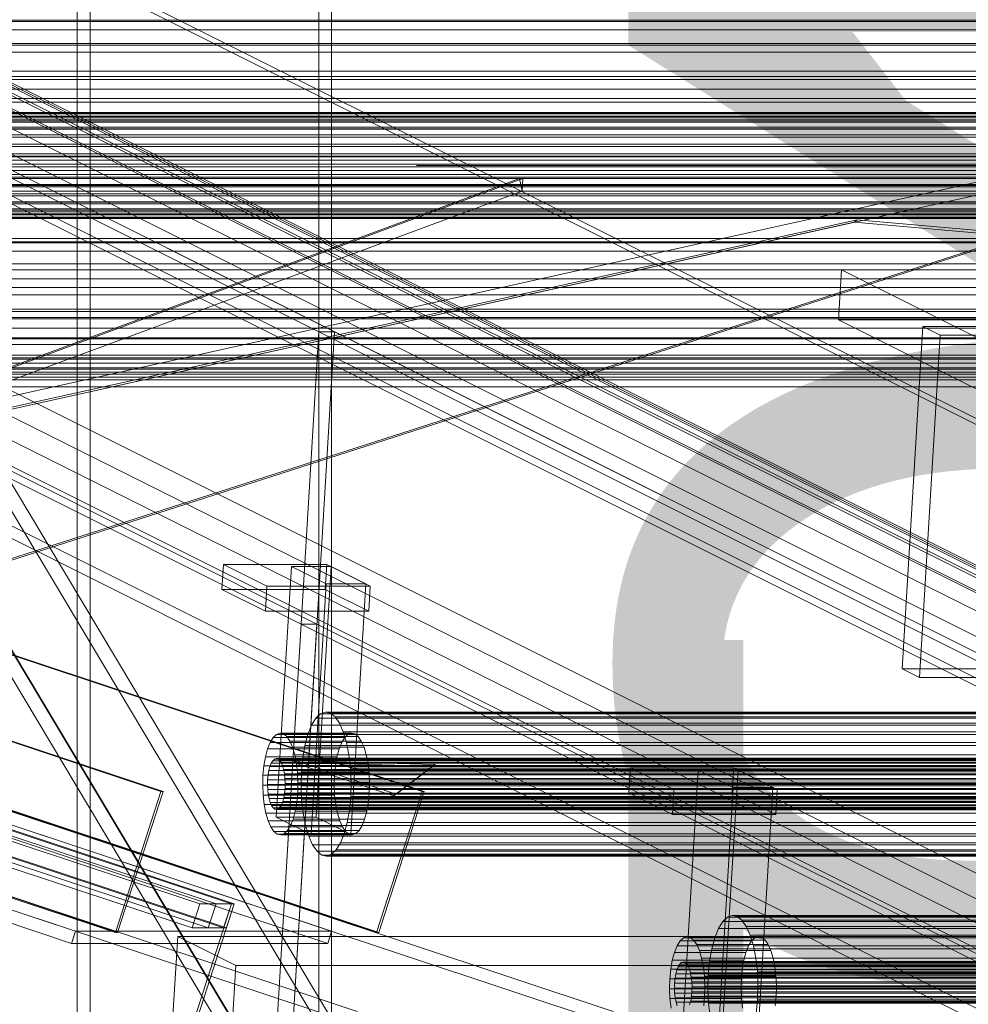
# Model space of a CAD drawing. Header units: millimetres. Extents: x -4395 to 65662, y -65530 to 6847.
# Tile 889 of 1034: x 26456 to 26680, y 343 to 575. Entities that reach past the tile are written whole.
import ezdxf

# ---------------------------------------------------------------- set-up
doc = ezdxf.new("R2010")
doc.units = ezdxf.units.MM
for name, color, linetype, lineweight in [('COTAS_P', 1, 'Continuous', 0), ('lateral_C05', 7, 'Continuous', 0), ('lateral_C06', 7, 'Continuous', 0), ('lateral_C07', 7, 'Continuous', 0), ('lateral_fines-r33-C07-receiver', 7, 'Continuous', 0)]:
    doc.layers.add(name, color=color, linetype=linetype, lineweight=lineweight)
doc.dimstyles.new('R19_100', dxfattribs={"dimtxt": 250, "dimasz": 150, "dimexe": 150, "dimexo": 80, "dimgap": 100, "dimtad": 1, "dimtih": 1, "dimtoh": 1, "dimdsep": 46, "dimcen": 0.09, "dimadec": 0, "dimazin": 0, "dimtfac": 1, "dimtdec": 4, "dimtofl": 0, "dimtmove": 0, "dimatfit": 3, "dimfxl": 1, "dimtolj": 1, "dimtzin": 0, "dimarcsym": 0})

# ---------------------------------------------------------------- blocks, each defined once
blk = doc.blocks.new('DIM_R33_17')
at = {"layer": 'COTAS_P'}
for p, q in [((26550.07, 541), (26950.07, 541)), ((26950.07, 541), (26905.07, 391)), ((26950.07, 0), (26950.07, 541)), ((26950.07, 541), (26995.07, 391)), ((26950.07, 0), (26905.07, 150)), ((26950.07, 0), (26995.07, 150)), ((26550.07, 0), (26950.07, 0))]:
    blk.add_line(p, q, dxfattribs=at)
blk.add_text('541 P', height=250, rotation=90, dxfattribs=at).set_placement((26850.07, 270.5))
blk = doc.blocks.new('DIM_R33_18')
at = {"layer": 'COTAS_P'}
for p, q in [((26550.07, 291), (26950.07, 291)), ((26950.07, 291), (26905.07, 141)), ((26950.07, 0), (26950.07, 291)), ((26950.07, 291), (26995.07, 141)), ((26950.07, 0), (26905.07, 150)), ((26950.07, 0), (26995.07, 150)), ((26550.07, 0), (26950.07, 0))]:
    blk.add_line(p, q, dxfattribs=at)
blk.add_text('291 P', height=250, rotation=90, dxfattribs=at).set_placement((26850.07, 145.5))

msp = doc.modelspace()

# ---------------------------------------------------------------- linework, layer by layer
at = {"layer": 'lateral_C05'}
for p, q in [((26470.067, 1148), (26470.067, 12)), ((26473.067, 12), (26473.067, 1148)), ((26527.067, 1148), (26527.067, 12)), ((26530.067, 12), (26530.067, 1148))]:
    msp.add_line(p, q, dxfattribs=at)
at = {"layer": 'lateral_C06'}
for p, q in [((26865.97, 387.968), (26407.034, 617.437)), ((26409.847, 617.437), (26868.784, 387.968)), ((26889.111, 343.218), (26389.111, 593.218)), ((26388.933, 590.263), (26888.933, 340.263)), ((26404.954, 582.953), (26863.891, 353.484)), ((26866.704, 353.484), (26407.767, 582.953)), ((26864.979, 352.239), (26412.886, 578.286)), ((26371.83, 574.962), (26700.042, 574.962)), ((26740.92, 575.33), (26412.708, 575.33)), ((26412.708, 575.33), (26864.801, 349.284)), ((26700.842, 573.04), (26372.63, 573.04)), ((26370.411, 569.361), (26698.623, 569.361)), ((26390.783, 569.785), (26737.75, 569.785)), ((26825.465, 354.417), (26393.903, 570.197)), ((26434.227, 570.197), (26865.788, 354.417)), ((26361.914, 567.756), (26708.881, 567.756)), ((26699.503, 567.756), (26371.291, 567.756)), ((26369.258, 563.274), (26697.47, 563.274)), ((26393.547, 564.286), (26825.108, 348.505)), ((26865.432, 348.505), (26433.87, 564.286)), ((26698.416, 562.013), (26370.204, 562.013)), ((26392.461, 561.256), (26739.428, 561.256)), ((26360.383, 559.001), (26707.35, 559.001)), ((26821.714, 354.417), (26411.767, 559.39)), ((26435.21, 559.39), (26845.158, 354.417)), ((26368.391, 556.806), (26696.604, 556.806)), ((26697.598, 555.912), (26369.386, 555.912)), ((26324.057, 553.197), (26774.177, 553.197)), ((26324.902, 553.496), (26775.021, 553.496)), ((26325.751, 553.316), (26775.87, 553.316)), ((26411.41, 553.479), (26821.357, 348.505)), ((26527.03, 501.759), (26424.372, 553.088)), ((26428.123, 553.088), (26530.781, 501.759)), ((26844.801, 348.505), (26434.854, 553.479)), ((26322.508, 551.221), (26772.628, 551.221)), ((26323.249, 552.428), (26773.368, 552.428)), ((26326.571, 552.662), (26776.69, 552.662)), ((26327.331, 551.56), (26777.45, 551.56)), ((26393.528, 551.948), (26740.495, 551.948)), ((26321.864, 549.62), (26771.983, 549.62)), ((26328.002, 550.052), (26778.121, 550.052)), ((26706.441, 549.555), (26359.474, 549.555)), ((26367.825, 550.068), (26696.037, 550.068)), ((26697.064, 549.555), (26368.852, 549.555)), ((26321.34, 547.689), (26771.46, 547.689)), ((26328.558, 548.196), (26778.677, 548.196)), ((26328.977, 546.064), (26779.096, 546.064)), ((26320.957, 545.5), (26771.077, 545.5)), ((26329.244, 543.737), (26779.363, 543.737)), ((26770.85, 543.139), (26320.73, 543.139)), ((26367.569, 543.175), (26695.781, 543.175)), ((26696.822, 543.052), (26368.61, 543.052)), ((26393.945, 542.22), (26740.912, 542.22)), ((26320.668, 540.695), (26770.787, 540.695)), ((26876.262, 265.23), (26328.355, 539.183)), ((26329.348, 541.305), (26779.467, 541.305)), ((26351.799, 539.183), (26899.706, 265.23)), ((26359.223, 539.78), (26706.19, 539.78)), ((26320.772, 538.263), (26770.891, 538.263)), ((26329.285, 538.861), (26779.405, 538.861)), ((26321.039, 535.936), (26771.158, 535.936)), ((26329.058, 536.5), (26779.178, 536.5)), ((26367.628, 536.244), (26695.84, 536.244)), ((26696.878, 536.513), (26368.666, 536.513)), ((26321.458, 533.804), (26771.577, 533.804)), ((26327.998, 533.272), (26875.905, 259.318)), ((26328.152, 532.38), (26778.271, 532.38)), ((26328.675, 534.311), (26778.795, 534.311)), ((26899.349, 259.318), (26351.442, 533.272)), ((26393.694, 532.445), (26740.661, 532.445)), ((26322.014, 531.948), (26772.133, 531.948)), ((26322.685, 530.44), (26772.804, 530.44)), ((26327.507, 530.779), (26777.627, 530.779)), ((26359.64, 530.052), (26706.607, 530.052)), ((26697.229, 530.052), (26369.017, 530.052)), ((26323.445, 529.338), (26773.564, 529.338)), ((26324.265, 528.684), (26774.384, 528.684)), ((26325.114, 528.504), (26775.233, 528.504)), ((26325.958, 528.803), (26776.078, 528.803)), ((26326.767, 529.572), (26776.886, 529.572)), ((26368.001, 529.395), (26696.213, 529.395)), ((26697.871, 523.777), (26369.658, 523.777)), ((26392.785, 522.999), (26739.752, 522.999)), ((26360.707, 520.744), (26707.674, 520.744)), ((26368.68, 522.744), (26696.892, 522.744)), ((26369.656, 516.406), (26697.868, 516.406)), ((26698.791, 517.798), (26370.579, 517.798)), ((26649.686, 504.541), (26650.399, 516.364)), ((26959.856, 516.364), (26650.399, 516.364)), ((26650.399, 516.364), (26780.432, 451.347)), ((26391.254, 514.244), (26738.221, 514.244)), ((26362.385, 512.215), (26709.352, 512.215)), ((26699.974, 512.215), (26371.762, 512.215)), ((26370.91, 510.488), (26699.122, 510.488)), ((26701.401, 507.125), (26373.189, 507.125)), ((26364.608, 504.792), (26711.575, 504.792)), ((26372.422, 505.093), (26700.634, 505.093)), ((26389.159, 506.518), (26736.126, 506.518)), ((26779.719, 439.524), (26649.686, 504.541)), ((26649.686, 504.541), (26959.143, 504.541)), ((26703.046, 502.615), (26374.833, 502.615)), ((26664.715, 422.227), (26669.588, 503.018)), ((26716.475, 503.018), (26669.588, 503.018)), ((26669.588, 503.018), (26673.694, 500.965)), ((26374.166, 500.312), (26702.378, 500.312)), ((26386.581, 500.117), (26733.548, 500.117)), ((26515.917, 317.516), (26527.03, 501.759)), ((26519.668, 317.516), (26530.781, 501.759)), ((26821.714, 354.417), (26527.03, 501.759)), ((26527.03, 501.759), (26530.781, 501.759)), ((26530.781, 501.759), (26825.465, 354.417)), ((26668.822, 420.174), (26673.694, 500.965)), ((26673.694, 500.965), (26720.582, 500.965)), ((26367.291, 498.761), (26714.258, 498.761)), ((26704.881, 498.761), (26376.669, 498.761)), ((26376.111, 496.227), (26704.323, 496.227)), ((26706.875, 495.63), (26378.663, 495.63)), ((26383.619, 495.287), (26730.586, 495.287)), ((26370.332, 494.353), (26717.299, 494.353)), ((26378.225, 492.908), (26706.437, 492.908)), ((26708.994, 493.275), (26380.782, 493.275)), ((26373.613, 491.737), (26720.58, 491.737)), ((26377.008, 491.015), (26723.975, 491.015)), ((26380.387, 492.213), (26727.354, 492.213)), ((26380.472, 490.412), (26708.684, 490.412)), ((26882.99, 241.737), (26382.99, 491.737)), ((26382.99, 491.737), (26711.202, 491.737)), ((26711.024, 488.782), (26382.812, 488.782)), ((26382.812, 488.782), (26882.812, 238.782)), ((26522.87, 432.791), (26420.212, 484.12)), ((26516.274, 323.428), (26420.212, 484.12)), ((26423.963, 484.12), (26526.621, 432.791)), ((26443.656, 484.12), (26539.718, 323.428)), ((26419.856, 478.208), (26515.917, 317.516)), ((26519.668, 317.516), (26423.607, 478.208)), ((26539.361, 317.516), (26443.299, 478.208)), ((26504.2, 440.956), (26504.557, 446.868)), ((26514.822, 441.735), (26504.557, 446.868)), ((26504.557, 446.868), (26528.938, 446.868)), ((26517.022, 387.239), (26520.587, 446.355)), ((26528.8, 442.248), (26520.587, 446.355)), ((26520.587, 446.355), (26529.965, 446.355)), ((26526.399, 387.239), (26529.965, 446.355)), ((26528.582, 440.956), (26528.938, 446.868)), ((26528.938, 446.868), (26539.204, 441.735)), ((26529.965, 446.355), (26538.177, 442.248)), ((26514.822, 441.735), (26514.466, 435.824)), ((26539.204, 441.735), (26514.822, 441.735)), ((26528.8, 442.248), (26525.234, 383.133)), ((26538.177, 442.248), (26528.8, 442.248)), ((26534.612, 383.133), (26538.177, 442.248)), ((26538.847, 435.824), (26539.204, 441.735)), ((26528.582, 440.956), (26504.2, 440.956)), ((26504.2, 440.956), (26514.466, 435.824)), ((26538.847, 435.824), (26528.582, 440.956)), ((26514.466, 435.824), (26538.847, 435.824)), ((26515.917, 317.516), (26522.87, 432.791)), ((26519.668, 317.516), (26526.621, 432.791)), ((26875.727, 256.362), (26522.87, 432.791)), ((26522.87, 432.791), (26526.621, 432.791)), ((26526.621, 432.791), (26879.478, 256.362)), ((26668.822, 420.174), (26664.715, 422.227)), ((26664.715, 422.227), (26711.603, 422.227)), ((26715.709, 420.174), (26668.822, 420.174)), ((26527.463, 411.626), (26526.364, 410.581)), ((26528.611, 412.034), (26527.463, 411.626)), ((26527.463, 411.626), (26869.741, 411.626)), ((26529.766, 411.788), (26528.611, 412.034)), ((26528.611, 412.034), (26870.89, 412.034)), ((26530.881, 410.899), (26529.766, 411.788)), ((26529.766, 411.788), (26872.044, 411.788)), ((26525.356, 408.939), (26524.48, 406.763)), ((26526.364, 410.581), (26525.356, 408.939)), ((26525.356, 408.939), (26867.635, 408.939)), ((26526.364, 410.581), (26868.642, 410.581)), ((26531.915, 409.4), (26530.881, 410.899)), ((26530.881, 410.899), (26873.159, 410.899)), ((26532.827, 407.349), (26531.915, 409.4)), ((26531.915, 409.4), (26874.193, 409.4)), ((26517.059, 406.748), (26516.283, 406.01)), ((26517.87, 407.035), (26517.059, 406.748)), ((26517.059, 406.748), (26533.938, 406.748)), ((26518.684, 406.862), (26517.87, 407.035)), ((26517.87, 407.035), (26534.749, 407.035)), ((26519.472, 406.234), (26518.684, 406.862)), ((26518.684, 406.862), (26535.564, 406.862)), ((26524.48, 406.763), (26523.768, 404.136)), ((26524.48, 406.763), (26866.758, 406.763)), ((26533.583, 404.826), (26532.827, 407.349)), ((26532.827, 407.349), (26875.106, 407.349)), ((26533.162, 406.01), (26533.938, 406.748)), ((26533.938, 406.748), (26534.749, 407.035)), ((26534.749, 407.035), (26535.564, 406.862)), ((26535.564, 406.862), (26536.351, 406.234)), ((26515.572, 404.851), (26514.953, 403.314)), ((26516.283, 406.01), (26515.572, 404.851)), ((26515.572, 404.851), (26532.451, 404.851)), ((26516.283, 406.01), (26533.162, 406.01)), ((26520.202, 405.176), (26519.472, 406.234)), ((26519.472, 406.234), (26536.351, 406.234)), ((26520.846, 403.729), (26520.202, 405.176)), ((26520.202, 405.176), (26537.081, 405.176)), ((26531.833, 403.314), (26532.451, 404.851)), ((26532.451, 404.851), (26533.162, 406.01)), ((26534.154, 401.926), (26533.583, 404.826)), ((26533.583, 404.826), (26875.862, 404.826)), ((26536.351, 406.234), (26537.081, 405.176)), ((26537.081, 405.176), (26537.725, 403.729)), ((26514.953, 403.314), (26514.451, 401.46)), ((26514.953, 403.314), (26531.833, 403.314)), ((26521.379, 401.947), (26520.846, 403.729)), ((26520.846, 403.729), (26537.725, 403.729)), ((26523.768, 404.136), (26523.247, 401.159)), ((26523.768, 404.136), (26866.046, 404.136)), ((26531.33, 401.46), (26531.833, 403.314)), ((26537.725, 403.729), (26538.259, 401.947)), ((26514.451, 401.46), (26514.083, 399.359)), ((26514.451, 401.46), (26531.33, 401.46)), ((26515.834, 399.945), (26515.525, 399.177)), ((26516.189, 400.524), (26515.834, 399.945)), ((26515.834, 399.945), (26881.556, 399.945)), ((26516.577, 400.893), (26516.189, 400.524)), ((26516.189, 400.524), (26881.911, 400.524)), ((26516.983, 401.037), (26516.577, 400.893)), ((26516.577, 400.893), (26882.299, 400.893)), ((26517.39, 400.95), (26516.983, 401.037)), ((26516.983, 401.037), (26882.705, 401.037)), ((26517.784, 400.636), (26517.39, 400.95)), ((26517.39, 400.95), (26883.112, 400.95)), ((26518.149, 400.107), (26517.784, 400.636)), ((26517.784, 400.636), (26883.506, 400.636)), ((26518.471, 399.384), (26518.149, 400.107)), ((26518.149, 400.107), (26883.871, 400.107)), ((26521.782, 399.9), (26521.379, 401.947)), ((26521.379, 401.947), (26538.259, 401.947)), ((26522.038, 397.666), (26521.782, 399.9)), ((26521.782, 399.9), (26538.661, 399.9)), ((26523.247, 401.159), (26522.938, 397.947)), ((26523.247, 401.159), (26865.525, 401.159)), ((26530.963, 399.359), (26531.33, 401.46)), ((26534.517, 398.761), (26534.154, 401.926)), ((26534.154, 401.926), (26876.432, 401.926)), ((26538.259, 401.947), (26538.661, 399.9)), ((26538.661, 399.9), (26538.917, 397.666)), ((26514.083, 399.359), (26513.865, 397.092)), ((26514.083, 399.359), (26530.963, 399.359)), ((26515.273, 398.249), (26515.089, 397.199)), ((26515.525, 399.177), (26515.273, 398.249)), ((26515.273, 398.249), (26880.995, 398.249)), ((26515.525, 399.177), (26881.247, 399.177)), ((26518.738, 398.493), (26518.471, 399.384)), ((26518.471, 399.384), (26884.193, 399.384)), ((26518.939, 397.469), (26518.738, 398.493)), ((26518.738, 398.493), (26884.46, 398.493)), ((26519.067, 396.353), (26518.939, 397.469)), ((26518.939, 397.469), (26884.661, 397.469)), ((26522.138, 395.332), (26522.038, 397.666)), ((26522.038, 397.666), (26538.917, 397.666)), ((26522.938, 397.947), (26522.853, 394.624)), ((26865.216, 397.947), (26522.938, 397.947)), ((26530.745, 397.092), (26530.963, 399.359)), ((26534.658, 395.454), (26534.517, 398.761)), ((26534.517, 398.761), (26876.795, 398.761)), ((26538.917, 397.666), (26539.017, 395.332)), ((26600.213, 392.95), (26600.57, 398.861)), ((26610.836, 393.728), (26600.57, 398.861)), ((26600.57, 398.861), (26624.951, 398.861)), ((26613.035, 339.233), (26616.6, 398.348)), ((26624.813, 394.242), (26616.6, 398.348)), ((26616.6, 398.348), (26625.978, 398.348)), ((26622.412, 339.233), (26625.978, 398.348)), ((26624.595, 392.95), (26624.951, 398.861)), ((26624.951, 398.861), (26635.217, 393.728)), ((26625.978, 398.348), (26634.191, 394.242)), ((26513.865, 397.092), (26513.805, 394.746)), ((26530.745, 397.092), (26513.865, 397.092)), ((26514.98, 396.065), (26514.95, 394.892)), ((26515.089, 397.199), (26514.98, 396.065)), ((26880.702, 396.065), (26514.98, 396.065)), ((26515.089, 397.199), (26880.811, 397.199)), ((26519.117, 395.185), (26519.067, 396.353)), ((26519.067, 396.353), (26884.789, 396.353)), ((26519.087, 394.012), (26519.117, 395.185)), ((26519.117, 395.185), (26884.839, 395.185)), ((26522.078, 392.986), (26522.138, 395.332)), ((26522.138, 395.332), (26539.017, 395.332)), ((26530.684, 394.746), (26530.745, 397.092)), ((26534.573, 392.13), (26534.658, 395.454)), ((26534.658, 395.454), (26876.936, 395.454)), ((26539.017, 395.332), (26538.957, 392.986)), ((26513.805, 394.746), (26513.905, 392.411)), ((26513.805, 394.746), (26530.684, 394.746)), ((26514.95, 394.892), (26515, 393.725)), ((26514.95, 394.892), (26880.672, 394.892)), ((26515, 393.725), (26515.128, 392.608)), ((26515, 393.725), (26880.722, 393.725)), ((26518.794, 391.828), (26518.978, 392.879)), ((26518.978, 392.879), (26519.087, 394.012)), ((26518.978, 392.879), (26884.7, 392.879)), ((26519.087, 394.012), (26884.809, 394.012)), ((26521.86, 390.719), (26522.078, 392.986)), ((26522.078, 392.986), (26538.957, 392.986)), ((26522.853, 394.624), (26522.994, 391.316)), ((26522.853, 394.624), (26865.131, 394.624)), ((26530.784, 392.411), (26530.684, 394.746)), ((26538.957, 392.986), (26538.739, 390.719)), ((26624.595, 392.95), (26600.213, 392.95)), ((26600.213, 392.95), (26610.479, 387.817)), ((26610.836, 393.728), (26610.479, 387.817)), ((26635.217, 393.728), (26610.836, 393.728)), ((26624.813, 394.242), (26621.248, 335.126)), ((26634.861, 387.817), (26624.595, 392.95)), ((26634.191, 394.242), (26624.813, 394.242)), ((26630.625, 335.126), (26634.191, 394.242)), ((26634.861, 387.817), (26635.217, 393.728)), ((26513.905, 392.411), (26514.161, 390.177)), ((26513.905, 392.411), (26530.784, 392.411)), ((26515.128, 392.608), (26515.33, 391.585)), ((26515.128, 392.608), (26880.85, 392.608)), ((26515.33, 391.585), (26515.596, 390.694)), ((26515.33, 391.585), (26881.052, 391.585)), ((26515.596, 390.694), (26515.918, 389.97)), ((26515.596, 390.694), (26881.318, 390.694)), ((26518.233, 390.133), (26518.543, 390.901)), ((26518.543, 390.901), (26518.794, 391.828)), ((26518.543, 390.901), (26884.265, 390.901)), ((26518.794, 391.828), (26884.516, 391.828)), ((26521.492, 388.617), (26521.86, 390.719)), ((26521.86, 390.719), (26538.739, 390.719)), ((26522.994, 391.316), (26523.357, 388.152)), ((26522.994, 391.316), (26865.273, 391.316)), ((26531.04, 390.177), (26530.784, 392.411)), ((26534.264, 388.918), (26534.573, 392.13)), ((26534.573, 392.13), (26876.851, 392.13)), ((26538.739, 390.719), (26538.372, 388.617)), ((26514.161, 390.177), (26514.564, 388.13)), ((26514.161, 390.177), (26531.04, 390.177)), ((26514.564, 388.13), (26515.097, 386.349)), ((26514.564, 388.13), (26531.443, 388.13)), ((26515.918, 389.97), (26516.283, 389.441)), ((26515.918, 389.97), (26881.641, 389.97)), ((26516.283, 389.441), (26516.677, 389.127)), ((26516.283, 389.441), (26882.005, 389.441)), ((26516.677, 389.127), (26517.084, 389.041)), ((26516.677, 389.127), (26882.399, 389.127)), ((26517.084, 389.041), (26517.49, 389.184)), ((26517.084, 389.041), (26882.806, 389.041)), ((26517.49, 389.184), (26517.878, 389.553)), ((26517.49, 389.184), (26883.212, 389.184)), ((26517.878, 389.553), (26518.233, 390.133)), ((26517.878, 389.553), (26883.6, 389.553)), ((26518.233, 390.133), (26883.955, 390.133)), ((26520.989, 386.763), (26521.492, 388.617)), ((26521.492, 388.617), (26538.372, 388.617)), ((26523.357, 388.152), (26523.928, 385.252)), ((26523.357, 388.152), (26865.636, 388.152)), ((26531.443, 388.13), (26531.04, 390.177)), ((26531.977, 386.349), (26531.443, 388.13)), ((26533.743, 385.942), (26534.264, 388.918)), ((26534.264, 388.918), (26876.542, 388.918)), ((26538.372, 388.617), (26537.869, 386.763)), ((26515.097, 386.349), (26515.741, 384.901)), ((26515.097, 386.349), (26531.977, 386.349)), ((26526.399, 387.239), (26517.022, 387.239)), ((26517.022, 387.239), (26525.234, 383.133)), ((26520.371, 385.227), (26520.989, 386.763)), ((26520.989, 386.763), (26537.869, 386.763)), ((26534.612, 383.133), (26526.399, 387.239)), ((26532.621, 384.901), (26531.977, 386.349)), ((26533.031, 383.315), (26533.743, 385.942)), ((26533.743, 385.942), (26876.022, 385.942)), ((26537.869, 386.763), (26537.25, 385.227)), ((26610.479, 387.817), (26634.861, 387.817)), ((26515.741, 384.901), (26516.471, 383.843)), ((26515.741, 384.901), (26532.621, 384.901)), ((26516.471, 383.843), (26517.258, 383.216)), ((26516.471, 383.843), (26533.35, 383.843)), ((26518.884, 383.33), (26519.66, 384.068)), ((26519.66, 384.068), (26520.371, 385.227)), ((26519.66, 384.068), (26536.539, 384.068)), ((26520.371, 385.227), (26537.25, 385.227)), ((26523.928, 385.252), (26524.684, 382.728)), ((26523.928, 385.252), (26866.206, 385.252)), ((26533.35, 383.843), (26532.621, 384.901)), ((26534.138, 383.216), (26533.35, 383.843)), ((26536.539, 384.068), (26535.763, 383.33)), ((26537.25, 385.227), (26536.539, 384.068)), ((26517.258, 383.216), (26518.073, 383.042)), ((26517.258, 383.216), (26534.138, 383.216)), ((26518.073, 383.042), (26518.884, 383.33)), ((26518.073, 383.042), (26534.953, 383.042)), ((26518.884, 383.33), (26535.763, 383.33)), ((26524.684, 382.728), (26525.596, 380.678)), ((26524.684, 382.728), (26866.962, 382.728)), ((26525.234, 383.133), (26534.612, 383.133)), ((26531.147, 379.496), (26532.155, 381.139)), ((26532.155, 381.139), (26533.031, 383.315)), ((26532.155, 381.139), (26874.433, 381.139)), ((26533.031, 383.315), (26875.309, 383.315)), ((26534.953, 383.042), (26534.138, 383.216)), ((26535.763, 383.33), (26534.953, 383.042)), ((26525.596, 380.678), (26526.63, 379.179)), ((26525.596, 380.678), (26867.874, 380.678)), ((26526.63, 379.179), (26527.745, 378.289)), ((26526.63, 379.179), (26868.908, 379.179)), ((26530.048, 378.451), (26531.147, 379.496)), ((26531.147, 379.496), (26873.426, 379.496)), ((26527.745, 378.289), (26528.9, 378.044)), ((26527.745, 378.289), (26870.024, 378.289)), ((26528.9, 378.044), (26530.048, 378.451)), ((26528.9, 378.044), (26871.178, 378.044)), ((26530.048, 378.451), (26872.327, 378.451)), ((26622.377, 362.575), (26621.37, 360.932)), ((26623.476, 363.62), (26622.377, 362.575)), ((26622.377, 362.575), (26964.655, 362.575)), ((26624.625, 364.027), (26623.476, 363.62)), ((26623.476, 363.62), (26965.754, 363.62)), ((26625.779, 363.782), (26624.625, 364.027)), ((26624.625, 364.027), (26966.903, 364.027)), ((26626.894, 362.892), (26625.779, 363.782)), ((26625.779, 363.782), (26968.057, 363.782)), ((26627.928, 361.393), (26626.894, 362.892)), ((26626.894, 362.892), (26969.173, 362.892)), ((26621.37, 360.932), (26620.493, 358.756)), ((26621.37, 360.932), (26963.648, 360.932)), ((26628.841, 359.343), (26627.928, 361.393)), ((26627.928, 361.393), (26970.206, 361.393)), ((26492.261, 334.419), (26493.747, 359.051)), ((26507.434, 352.207), (26493.747, 359.051)), ((26493.747, 359.051), (26887.601, 359.051)), ((26612.296, 358.003), (26611.585, 356.844)), ((26613.072, 358.741), (26612.296, 358.003)), ((26612.296, 358.003), (26629.176, 358.003)), ((26613.883, 359.029), (26613.072, 358.741)), ((26613.072, 358.741), (26629.951, 358.741)), ((26614.698, 358.855), (26613.883, 359.029)), ((26613.883, 359.029), (26630.762, 359.029)), ((26615.485, 358.228), (26614.698, 358.855)), ((26614.698, 358.855), (26631.577, 358.855)), ((26616.215, 357.17), (26615.485, 358.228)), ((26615.485, 358.228), (26632.365, 358.228)), ((26620.493, 358.756), (26619.781, 356.129)), ((26620.493, 358.756), (26962.771, 358.756)), ((26628.465, 356.844), (26629.176, 358.003)), ((26629.596, 356.819), (26628.841, 359.343)), ((26628.841, 359.343), (26971.119, 359.343)), ((26629.176, 358.003), (26629.951, 358.741)), ((26629.951, 358.741), (26630.762, 359.029)), ((26630.762, 359.029), (26631.577, 358.855)), ((26631.577, 358.855), (26632.365, 358.228)), ((26632.365, 358.228), (26633.094, 357.17)), ((26611.585, 356.844), (26610.966, 355.308)), ((26611.585, 356.844), (26628.465, 356.844)), ((26616.859, 355.722), (26616.215, 357.17)), ((26616.215, 357.17), (26633.094, 357.17)), ((26617.392, 353.941), (26616.859, 355.722)), ((26616.859, 355.722), (26633.738, 355.722)), ((26619.781, 356.129), (26619.26, 353.153)), ((26619.781, 356.129), (26962.059, 356.129)), ((26627.846, 355.308), (26628.465, 356.844)), ((26630.167, 353.919), (26629.596, 356.819)), ((26629.596, 356.819), (26971.875, 356.819)), ((26633.094, 357.17), (26633.738, 355.722)), ((26633.738, 355.722), (26634.272, 353.941)), ((26610.464, 353.454), (26610.096, 351.352)), ((26610.966, 355.308), (26610.464, 353.454)), ((26610.464, 353.454), (26627.343, 353.454)), ((26610.966, 355.308), (26627.846, 355.308)), ((26617.795, 351.894), (26617.392, 353.941)), ((26617.392, 353.941), (26634.272, 353.941)), ((26626.976, 351.352), (26627.343, 353.454)), ((26627.343, 353.454), (26627.846, 355.308)), ((26630.53, 350.755), (26630.167, 353.919)), ((26630.167, 353.919), (26972.445, 353.919)), ((26634.272, 353.941), (26634.674, 351.894)), ((26507.434, 352.207), (26505.949, 327.575)), ((26901.289, 352.207), (26507.434, 352.207)), ((26610.096, 351.352), (26609.878, 349.085)), ((26610.096, 351.352), (26626.976, 351.352)), ((26611.538, 351.17), (26611.286, 350.243)), ((26611.847, 351.938), (26611.538, 351.17)), ((26611.538, 351.17), (26977.26, 351.17)), ((26612.203, 352.518), (26611.847, 351.938)), ((26611.847, 351.938), (26977.569, 351.938)), ((26612.59, 352.887), (26612.203, 352.518)), ((26612.203, 352.518), (26977.925, 352.518)), ((26612.996, 353.03), (26612.59, 352.887)), ((26612.59, 352.887), (26978.312, 352.887)), ((26613.403, 352.944), (26612.996, 353.03)), ((26612.996, 353.03), (26978.718, 353.03)), ((26613.797, 352.63), (26613.403, 352.944)), ((26613.403, 352.944), (26979.125, 352.944)), ((26614.162, 352.101), (26613.797, 352.63)), ((26613.797, 352.63), (26979.519, 352.63)), ((26614.484, 351.377), (26614.162, 352.101)), ((26614.162, 352.101), (26979.884, 352.101)), ((26614.751, 350.486), (26614.484, 351.377)), ((26614.484, 351.377), (26980.206, 351.377)), ((26618.051, 349.66), (26617.795, 351.894)), ((26617.795, 351.894), (26634.674, 351.894)), ((26619.26, 353.153), (26618.951, 349.941)), ((26619.26, 353.153), (26961.539, 353.153)), ((26626.758, 349.085), (26626.976, 351.352)), ((26634.674, 351.894), (26634.931, 349.66)), ((26609.878, 349.085), (26609.818, 346.739)), ((26626.758, 349.085), (26609.878, 349.085)), ((26611.103, 349.192), (26610.994, 348.059)), ((26611.286, 350.243), (26611.103, 349.192)), ((26611.103, 349.192), (26976.825, 349.192)), ((26611.286, 350.243), (26977.008, 350.243)), ((26614.952, 349.463), (26614.751, 350.486)), ((26614.751, 350.486), (26980.473, 350.486)), ((26615.08, 348.346), (26614.952, 349.463)), ((26614.952, 349.463), (26980.674, 349.463)), ((26618.151, 347.325), (26618.051, 349.66)), ((26618.051, 349.66), (26634.931, 349.66)), ((26618.951, 349.941), (26618.866, 346.617)), ((26961.23, 349.941), (26618.951, 349.941)), ((26626.697, 346.739), (26626.758, 349.085)), ((26630.671, 347.447), (26630.53, 350.755)), ((26630.53, 350.755), (26972.808, 350.755)), ((26634.931, 349.66), (26635.031, 347.325)), ((26609.818, 346.739), (26609.918, 344.405)), ((26609.818, 346.739), (26626.697, 346.739)), ((26610.994, 348.059), (26610.964, 346.886)), ((26610.964, 346.886), (26611.013, 345.718)), ((26610.964, 346.886), (26976.686, 346.886)), ((26976.716, 348.059), (26610.994, 348.059)), ((26615.13, 347.179), (26615.08, 348.346)), ((26615.08, 348.346), (26980.802, 348.346)), ((26615.1, 346.006), (26615.13, 347.179)), ((26615.13, 347.179), (26980.852, 347.179)), ((26618.091, 344.979), (26618.151, 347.325)), ((26618.151, 347.325), (26635.031, 347.325)), ((26618.866, 346.617), (26619.008, 343.31)), ((26618.866, 346.617), (26961.144, 346.617)), ((26626.797, 344.405), (26626.697, 346.739)), ((26630.586, 344.124), (26630.671, 347.447)), ((26630.671, 347.447), (26972.95, 347.447)), ((26635.031, 347.325), (26634.97, 344.979)), ((26609.918, 344.405), (26610.174, 342.171)), ((26609.918, 344.405), (26626.797, 344.405)), ((26611.013, 345.718), (26611.142, 344.602)), ((26611.013, 345.718), (26976.735, 345.718)), ((26611.142, 344.602), (26611.343, 343.578)), ((26611.142, 344.602), (26976.864, 344.602)), ((26614.807, 343.822), (26614.991, 344.872)), ((26614.991, 344.872), (26615.1, 346.006)), ((26614.991, 344.872), (26980.713, 344.872)), ((26615.1, 346.006), (26980.822, 346.006)), ((26617.873, 342.712), (26618.091, 344.979)), ((26618.091, 344.979), (26634.97, 344.979)), ((26627.054, 342.171), (26626.797, 344.405)), ((26630.277, 340.912), (26630.586, 344.124)), ((26630.586, 344.124), (26972.864, 344.124)), ((26634.97, 344.979), (26634.752, 342.712)), ((26611.343, 343.578), (26611.61, 342.687)), ((26611.343, 343.578), (26977.065, 343.578)), ((26614.556, 342.894), (26614.807, 343.822)), ((26614.807, 343.822), (26980.529, 343.822)), ((26619.008, 343.31), (26619.371, 340.145)), ((26619.008, 343.31), (26961.286, 343.31))]:
    msp.add_line(p, q, dxfattribs=at)
at = {"layer": 'lateral_C07'}
for p, q in [((20042.533, 2535.254), (26489.775, 393.296)), ((26490.293, 393.296), (20043.051, 2535.254)), ((20104.181, 2535.254), (26551.422, 393.296)), ((26551.94, 393.296), (20104.699, 2535.254)), ((19976.507, 2520.65), (26536.084, 341.372)), ((26596.523, 341.372), (20036.946, 2520.65)), ((26535.165, 338.52), (19975.588, 2517.799)), ((20036.027, 2517.799), (26595.604, 338.52)), ((26479.053, 360.032), (20031.811, 2501.989)), ((20032.329, 2501.989), (26479.571, 360.032)), ((26540.7, 360.032), (20093.459, 2501.989)), ((20093.977, 2501.989), (26541.218, 360.032)), ((20041.117, 2496.028), (26469.636, 360.291)), ((26530.075, 360.291), (20101.556, 2496.028)), ((26468.717, 357.44), (20040.198, 2493.177)), ((20100.637, 2493.177), (26529.156, 357.44)), ((20126.649, 2483.847), (26499, 366.77)), ((26506.425, 366.77), (20134.074, 2483.847)), ((26497.162, 361.068), (20124.811, 2478.144)), ((20132.236, 2478.144), (26504.587, 361.068)), ((25381.315, 739.359), (26502.799, 366.77)), ((25384.942, 739.359), (26506.425, 366.77)), ((26507.116, 366.77), (25385.632, 739.359)), ((26500.961, 361.068), (25379.477, 733.656)), ((25383.794, 733.656), (26505.278, 361.068)), ((26479.053, 360.032), (26489.775, 393.296)), ((26490.293, 393.296), (26479.571, 360.032)), ((26489.775, 393.296), (26490.293, 393.296)), ((26540.7, 360.032), (26551.422, 393.296)), ((26551.94, 393.296), (26541.218, 360.032)), ((26551.422, 393.296), (26551.94, 393.296)), ((26443.013, 170.036), (26506.425, 366.77)), ((26507.116, 366.77), (26443.704, 170.036)), ((26497.162, 361.068), (26499, 366.77)), ((26499, 366.77), (26506.425, 366.77)), ((26500.961, 361.068), (26502.799, 366.77)), ((26502.799, 366.77), (26507.116, 366.77)), ((26506.425, 366.77), (26504.587, 361.068)), ((26507.116, 366.77), (26505.278, 361.068)), ((26506.425, 366.77), (26507.116, 366.77)), ((26468.717, 357.44), (26469.636, 360.291)), ((26469.636, 360.291), (26530.075, 360.291)), ((26504.587, 361.068), (26497.162, 361.068)), ((26505.278, 361.068), (26500.961, 361.068)), ((26530.075, 360.291), (26529.156, 357.44)), ((26479.571, 360.032), (26479.053, 360.032)), ((26541.218, 360.032), (26540.7, 360.032)), ((26529.156, 357.44), (26468.717, 357.44))]:
    msp.add_line(p, q, dxfattribs=at)
at = {"layer": 'lateral_fines-r33-C07-receiver'}
for p, q in [((26153.225, 537.905), (26575.211, 537.905)), ((26686.089, 537.898), (26407.617, 476.166)), ((26407.617, 476.166), (26574.428, 537.898)), ((26575.211, 537.905), (26408.4, 476.173)), ((26574.428, 537.898), (26686.089, 537.898)), ((26574.428, 537.898), (26575.008, 534.963)), ((26575.008, 534.963), (26575.211, 537.905)), ((26575.008, 534.963), (26153.021, 534.963)), ((26408.197, 473.23), (26575.008, 534.963)), ((26408.197, 473.23), (26686.669, 534.963)), ((26686.669, 534.963), (26575.008, 534.963)), ((26653.403, 527.588), (26408.197, 473.23)), ((26408.895, 473.823), (26654.101, 528.18)), ((26653.403, 527.588), (26654.101, 528.18)), ((26691.975, 524.204), (26653.403, 527.588)), ((26654.101, 528.18), (26692.673, 524.796)), ((26415.282, 435.261), (26691.975, 524.204)), ((26692.673, 524.796), (26415.979, 435.853)), ((26521.055, 400.12), (26521.685, 400.478)), ((26521.055, 400.12), (26544.71, 392.261)), ((26553.887, 399.279), (26521.055, 400.12)), ((26545.34, 392.619), (26521.685, 400.478)), ((26521.685, 400.478), (26554.516, 399.637)), ((26544.71, 392.261), (26553.887, 399.279)), ((26554.516, 399.637), (26545.34, 392.619)), ((26554.516, 399.637), (26553.887, 399.279)), ((26544.71, 392.261), (26545.34, 392.619))]:
    msp.add_line(p, q, dxfattribs=at)

# ---------------------------------------------------------------- dimensions: what is measured, and where the dimension line sits
at = {"layer": 'COTAS_P'}
for p2, picture, middle in [((26550.067, 541), 'DIM_R33_17', (26950.067, 270.5)), ((26550.067, 291), 'DIM_R33_18', (26950.067, 145.5))]:
    dim = msp.add_aligned_dim(p1=(26550.067, 0), p2=p2, distance=-400, text='<> P', dimstyle='R19_100', dxfattribs=at)
    dim.commit()
    dim.dimension.update_dxf_attribs({"geometry": picture, "text_midpoint": middle})

doc.saveas('drawing.dxf')
